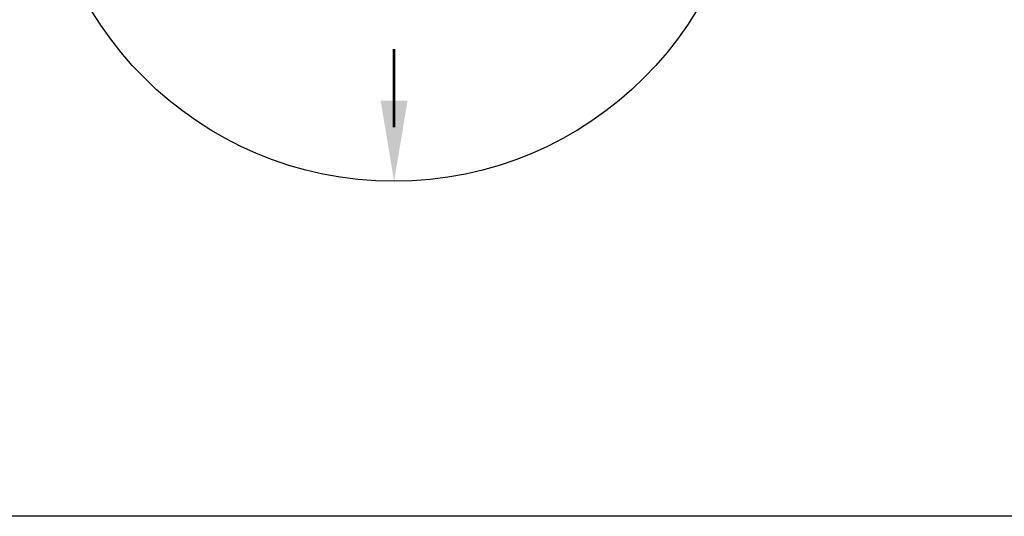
# Model space of a CAD drawing. Extents: x -169 to 6736, y -208 to 3022.
# Tile 479 of 656: x 1982 to 2028, y 1218 to 1241. Entities that reach past the tile are written whole.
import ezdxf

# ---------------------------------------------------------------- set-up
doc = ezdxf.new("R2010")
doc.units = 0
doc.header["$MEASUREMENT"] = 0
doc.header["$PDSIZE"] = 1
doc.layers.get('DEFPOINTS').update_dxf_attribs({"linetype": 'CONTINUOUS'})
for name, color, linetype in [('DIM', 3, 'CONTINUOUS'), ('TANK-SLAB', 6, 'CONTINUOUS'), ('TANK-SLOPE', 3, 'CONTINUOUS')]:
    doc.layers.add(name, color=color, linetype=linetype)
doc.styles.add('SIMPLEX', font='simplex')
doc.dimstyles.new('DIM64', dxfattribs={"dimscale": 64, "dimtxt": 0.09375, "dimasz": 0.09375, "dimexe": 0.0625, "dimexo": 0.0625, "dimgap": 0.046875, "dimtad": 1, "dimdec": 4, "dimzin": 3, "dimdsep": 46, "dimlunit": 4, "dimtxsty": 'SIMPLEX', "dimcen": 0, "dimclrd": 256, "dimclre": 256, "dimclrt": 256, "dimadec": 0, "dimazin": 0, "dimtfac": 1, "dimtdec": 4, "dimtmove": 0, "dimatfit": 3, "dimfxl": 1, "dimfrac": 2, "dimtolj": 1, "dimtzin": 0, "dimarcsym": 0})

# ---------------------------------------------------------------- blocks, each defined once
blk = doc.blocks.new('*D28')
at = {"layer": 'DEFPOINTS', "color": 0, "transparency": 16777216}
for p in [(1982.372, 1254.018), (2031.773, 1218.018), (2061.773, 1218.018)]:
    blk.add_point(p, dxfattribs=at)
at = {"layer": 'DIM', "lineweight": -2, "transparency": 16777216}
for p, q in [((1986.372, 1254.018), (2065.773, 1254.018)), ((2061.773, 1248.018), (2061.773, 1224.018)), ((2035.773, 1218.018), (2065.773, 1218.018))]:
    blk.add_line(p, q, dxfattribs=at)
at = {"layer": 'DIM', "transparency": 16777216}
for points in [[(2060.773, 1248.018), (2062.773, 1248.018), (2061.773, 1254.018)], [(2060.773, 1224.018), (2062.773, 1224.018), (2061.773, 1218.018)]]:
    blk.add_solid(points, dxfattribs=at)
at = {"layer": 'DIM', "transparency": 16777216, "insert": (2055.201, 1236.018), "char_height": 6, "attachment_point": 5, "rotation": 90, "style": 'SIMPLEX'}
blk.add_mtext('\\A1;3\'-0"', dxfattribs=at)

msp = doc.modelspace()

# ---------------------------------------------------------------- linework, layer by layer
at = {"layer": 'TANK-SLAB'}
msp.add_lwpolyline([(2031.77254, 1578.01839), (2031.77254, 1218.01839), (1368.26597, 1218.01839), (1368.26597, 1578.01839)], close=True, dxfattribs=at)
at = {"layer": 'TANK-SLOPE', "const_width": 0.125}
msp.add_lwpolyline([(1999.77254, 1236.08089), (1999.77254, 1239.72168)], dxfattribs=at)
at = {"layer": 'TANK-SLOPE'}
msp.add_circle((1999.77254, 1250.01839), 16.4375, dxfattribs=at)
msp.add_solid([(1999.14754, 1237.33089), (1999.77254, 1233.58089), (2000.39754, 1237.33089)], dxfattribs=at)

# ---------------------------------------------------------------- dimensions: what is measured, and where the dimension line sits
at = {"layer": 'DIM'}
dim = msp.add_linear_dim(base=(2061.77254, 1218.01839), p1=(1982.37201, 1254.01839), p2=(2031.77254, 1218.01839), angle=270, dimstyle='DIM64', override={"dimtmove": 1}, dxfattribs=at)
dim.commit()
dim.dimension.update_dxf_attribs({"geometry": '*D28', "text_midpoint": (2055.20111, 1236.01839)})

doc.saveas('drawing.dxf')
